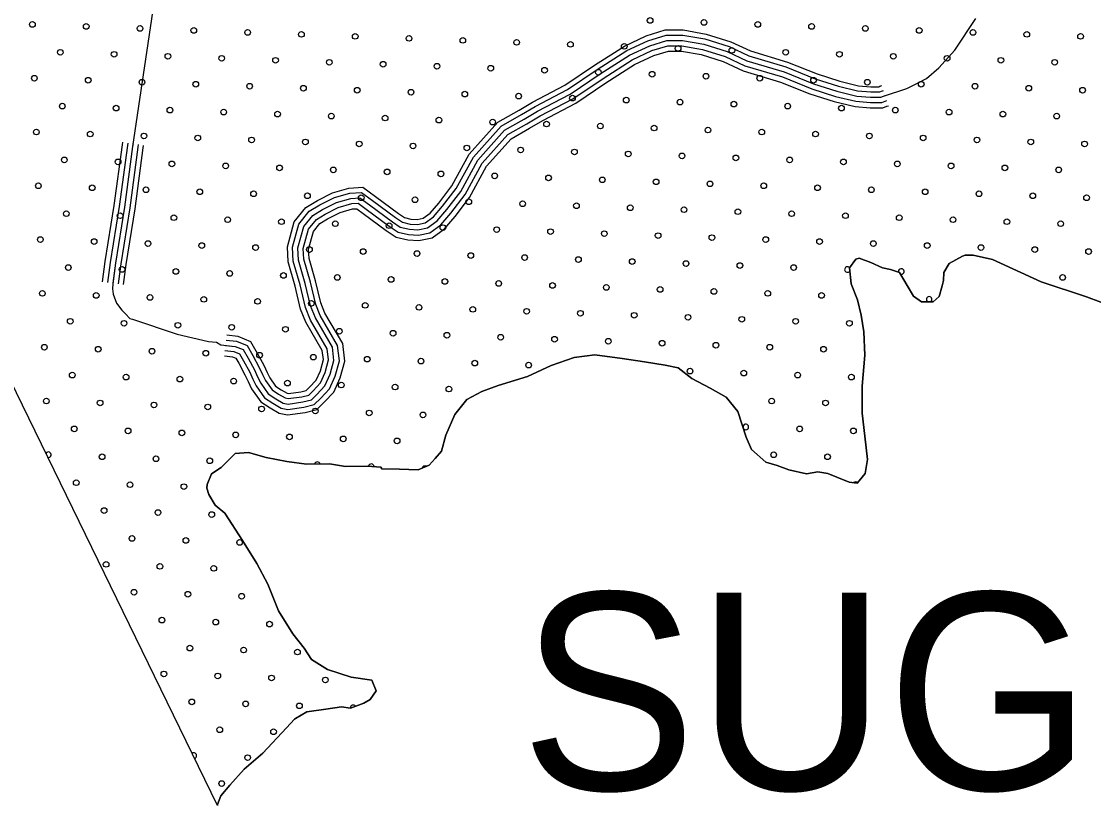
# Model space of a CAD drawing. Extents: x 1788175 to 1969470, y 584502 to 738744.
# Drawn here: x 1803742 to 1807760, y 654437 to 657376 of the extents above; entities that cross this region are included whole.
import ezdxf

# ---------------------------------------------------------------- set-up
doc = ezdxf.new("R2010")
doc.units = 0
for name, color, linetype in [('DESIGN - DRAINAGE - Bridges', 7, 'Continuous'), ('DESIGN - SCRATCH - User 1', 7, 'Continuous'), ('DESIGN - TRAFFIC CONTROL PERMANENT - Pavement Marking Text', 7, 'Continuous'), ('DESIGN - TRANSPORTATION - Edge of Traveled Way', 7, 'Continuous'), ('SURVEY - DRAINAGE - Natural Features', 7, 'Continuous')]:
    doc.layers.add(name, color=color, linetype=linetype)

msp = doc.modelspace()

# ---------------------------------------------------------------- linework, layer by layer
at = {"layer": 'DESIGN - SCRATCH - User 1'}
msp.add_line((1804477.4, 654437.3), (1802944.5, 657581.3), dxfattribs=at)
for points in [[(1807786.5, 656324.1), (1807732.6, 656344.1), (1807562.8, 656400.3), (1807381, 656484.4), (1807309, 656500.5), (1807279, 656500.5), (1807269, 656496.5), (1807219, 656468.6), (1807199, 656434.7), (1807196.9, 656404.7), (1807192.9, 656384.7), (1807180.8, 656344.8), (1807158.8, 656324.8), (1807114.8, 656324.9), (1807084.9, 656346.9), (1807061, 656386.9), (1807033.1, 656434.9), (1806999.1, 656446.9), (1806969.1, 656452.9), (1806925.2, 656473), (1806881.2, 656489), (1806869.2, 656485), (1806845.2, 656453.1), (1806851.1, 656393.1), (1806875, 656333.1), (1806888.9, 656275.2), (1806898.8, 656213.2), (1806902.6, 656125.3), (1806892.4, 656009.4), (1806892.3, 655907.5), (1806902.1, 655821.6), (1806912, 655733.7), (1806903.9, 655681.7), (1806881.9, 655653.8), (1806873.8, 655645.8), (1806843.9, 655649.8), (1806797.9, 655667.9), (1806764, 655681.9), (1806726, 655687.9), (1806684, 655680), (1806618, 655696.1), (1806574.1, 655712.1), (1806532.1, 655724.1), (1806478.2, 655772.2), (1806458.3, 655818.1), (1806426.5, 655914.1), (1806382.6, 655968.1), (1806322.7, 656002.1), (1806254.7, 656038.2), (1806202.8, 656078.2), (1806154.9, 656088.2), (1806076.9, 656100.3), (1805993, 656112.4), (1805891, 656126.5), (1805813.1, 656116.6), (1805727.1, 656086.7), (1805639, 656044.9), (1805529, 656011), (1805467, 655989.1)], [(1805467, 655989.1), (1805411, 655959.2), (1805366.9, 655903.3), (1805332.8, 655825.4), (1805316.7, 655765.5), (1805292.7, 655737.6), (1805270.6, 655713.6), (1805228.6, 655695.7), (1805158.7, 655697.8), (1805092.7, 655699.8), (1805088.7, 655705.8), (1805038.7, 655709.9), (1804956.8, 655708), (1804896.8, 655718.1), (1804810.8, 655716.2), (1804736.9, 655726.2), (1804659, 655742.3), (1804593, 655760.4), (1804543, 655756.4), (1804491, 655704.5), (1804454.9, 655680.6), (1804438.9, 655640.7), (1804436.9, 655626.7), (1804444.8, 655602.7), (1804468.7, 655562.7), (1804504.7, 655532.7), (1804570.5, 655430.7), (1804624.3, 655344.7), (1804666.2, 655266.8), (1804706, 655166.8), (1804759.8, 655080.8), (1804801.7, 655026.8), (1804829.7, 654984.9), (1804889.6, 654946.8), (1804977.5, 654918.7), (1805055.4, 654906.7), (1805071.4, 654866.7), (1805049.3, 654834.7), (1805025.3, 654820.8), (1804975.3, 654802.9), (1804941.3, 654806.9), (1804883.3, 654799), (1804811.3, 654789.1), (1804769.3, 654763.1), (1804765.3, 654761.1), (1804735.3, 654729.2), (1804647.2, 654633.4), (1804577.1, 654573.5), (1804523, 654513.7), (1804489, 654473.7), (1804476.9, 654441.8), (1804477.4, 654437.3)]]:
    msp.add_lwpolyline(points, dxfattribs=at)
at = {"layer": 'DESIGN - TRAFFIC CONTROL PERMANENT - Pavement Marking Text'}
for centre in [(1806098.2, 657379.7), (1803783.5, 657364.8), (1803985.1, 657357.3), (1804186.7, 657349.9), (1804388.3, 657342.4), (1806299.9, 657372.3), (1806501.5, 657364.8), (1806703.1, 657357.3), (1806904.7, 657349.9), (1807106.3, 657342.4), (1804589.9, 657334.9), (1804791.5, 657327.5), (1804993.1, 657320), (1805194.7, 657312.5), (1805396.3, 657305.1), (1805597.9, 657297.6), (1807307.9, 657334.9), (1807509.5, 657327.5), (1807711.1, 657320), (1803888, 657260.3), (1805799.6, 657290.1), (1806001.2, 657282.7), (1806202.8, 657275.2), (1806404.4, 657267.7), (1806606, 657260.3), (1804089.6, 657252.8), (1804291.2, 657245.3), (1804492.8, 657237.9), (1804694.4, 657230.4), (1804896, 657222.9), (1805097.7, 657215.5), (1806807.6, 657252.8), (1807009.2, 657245.3), (1807210.8, 657237.9), (1807412.4, 657230.4), (1807614.1, 657222.9), (1805299.3, 657208), (1805500.9, 657200.5), (1805702.5, 657193.1), (1805904.1, 657185.6), (1806105.7, 657178.1), (1803790.9, 657163.2), (1803992.5, 657155.7), (1804194.1, 657148.3), (1804395.8, 657140.8), (1806307.3, 657170.7), (1806508.9, 657163.2), (1806710.5, 657155.7), (1806912.1, 657148.3), (1807113.8, 657140.8), (1804597.4, 657133.3), (1804799, 657125.9), (1805000.6, 657118.4), (1805202.2, 657110.9), (1805403.8, 657103.5), (1805605.4, 657096), (1807315.4, 657133.3), (1807517, 657125.9), (1807718.6, 657118.4), (1803895.5, 657058.7), (1805807, 657088.5), (1806008.6, 657081.1), (1806210.2, 657073.6), (1806411.9, 657066.1), (1806613.5, 657058.7), (1804097.1, 657051.2), (1804298.7, 657043.7), (1804500.3, 657036.3), (1804701.9, 657028.8), (1804903.5, 657021.3), (1806815.1, 657051.2), (1807016.7, 657043.7), (1807218.3, 657036.3), (1807419.9, 657028.8), (1807621.5, 657021.3), (1805105.1, 657013.9), (1805306.7, 657006.4), (1805508.3, 656998.9), (1805710, 656991.5), (1805911.6, 656984), (1806113.2, 656976.5), (1803798.4, 656961.6), (1804000, 656954.1), (1804201.6, 656946.7), (1804403.2, 656939.2), (1806314.8, 656969.1), (1806516.4, 656961.6), (1806718, 656954.1), (1806919.6, 656946.7), (1807121.2, 656939.2), (1804604.8, 656931.7), (1804806.4, 656924.3), (1805008.1, 656916.8), (1805209.7, 656909.3), (1805411.3, 656901.9), (1805612.9, 656894.4), (1807322.8, 656931.7), (1807524.4, 656924.3), (1807726.1, 656916.8), (1803902.9, 656857), (1805814.5, 656886.9), (1806016.1, 656879.4), (1806217.7, 656872), (1806419.3, 656864.5), (1806620.9, 656857), (1804104.5, 656849.6), (1804306.1, 656842.1), (1804507.8, 656834.6), (1804709.4, 656827.2), (1804911, 656819.7), (1806822.5, 656849.6), (1807024.2, 656842.1), (1807225.8, 656834.6), (1807427.4, 656827.2), (1807629, 656819.7), (1805112.6, 656812.2), (1805314.2, 656804.8), (1805515.8, 656797.3), (1805717.4, 656789.8), (1805919, 656782.4), (1806120.6, 656774.9), (1803805.9, 656760), (1804007.5, 656752.5), (1804209.1, 656745), (1804410.7, 656737.6), (1806322.3, 656767.4), (1806523.9, 656760), (1806725.5, 656752.5), (1806927.1, 656745), (1807128.7, 656737.6), (1804612.3, 656730.1), (1804813.9, 656722.6), (1805015.5, 656715.2), (1805217.1, 656707.7), (1805418.7, 656700.2), (1807330.3, 656730.1), (1807531.9, 656722.6), (1807733.5, 656715.2), (1803910.4, 656655.4), (1805620.3, 656692.8), (1805822, 656685.3), (1806023.6, 656677.8), (1806225.2, 656670.4), (1806426.8, 656662.9), (1806628.4, 656655.4), (1804112, 656648), (1804313.6, 656640.5), (1804515.2, 656633), (1804716.8, 656625.6), (1804918.4, 656618.1), (1806830, 656648), (1807031.6, 656640.5), (1807233.2, 656633), (1807434.8, 656625.6), (1807636.5, 656618.1), (1805120.1, 656610.6), (1805321.7, 656603.2), (1805523.3, 656595.7), (1805724.9, 656588.2), (1805926.5, 656580.8), (1806128.1, 656573.3), (1803813.3, 656558.4), (1804014.9, 656550.9), (1804216.5, 656543.4), (1804418.2, 656536), (1806329.7, 656565.8), (1806531.3, 656558.4), (1806732.9, 656550.9), (1806934.6, 656543.4), (1807136.2, 656536), (1804619.8, 656528.5), (1804821.4, 656521), (1805023, 656513.6), (1805224.6, 656506.1), (1805426.2, 656498.6), (1807337.8, 656528.5), (1807539.4, 656521), (1807741, 656513.6), (1803917.9, 656453.8), (1805627.8, 656491.2), (1805829.4, 656483.7), (1806031, 656476.2), (1806232.6, 656468.8), (1806434.3, 656461.3), (1806635.9, 656453.8), (1804119.5, 656446.4), (1804321.1, 656438.9), (1804522.7, 656431.4), (1804724.3, 656424), (1804925.9, 656416.5), (1807643.9, 656416.5), (1805127.5, 656409), (1805329.1, 656401.6), (1805530.7, 656394.1), (1805732.4, 656386.6), (1805934, 656379.2), (1806135.6, 656371.7), (1803820.8, 656356.8), (1804022.4, 656349.3), (1804224, 656341.8), (1804425.6, 656334.4), (1806337.2, 656364.2), (1806538.8, 656356.8), (1806740.4, 656349.3), (1804627.2, 656326.9), (1804828.8, 656319.4), (1805030.5, 656312), (1805232.1, 656304.5), (1805433.7, 656297), (1803925.3, 656252.2), (1805635.3, 656289.6), (1805836.9, 656282.1), (1806038.5, 656274.6), (1806240.1, 656267.2), (1806441.7, 656259.7), (1806643.3, 656252.2), (1804126.9, 656244.8), (1804328.6, 656237.3), (1804530.2, 656229.8), (1804731.8, 656222.3), (1804933.4, 656214.9), (1806844.9, 656244.8), (1805135, 656207.4), (1805336.6, 656199.9), (1805538.2, 656192.5), (1805739.8, 656185), (1805941.4, 656177.5), (1803828.3, 656155.1), (1804029.9, 656147.7), (1804231.5, 656140.2), (1804433.1, 656132.7), (1806143, 656170.1), (1806344.7, 656162.6), (1806546.3, 656155.1), (1806747.9, 656147.7), (1804634.7, 656125.3), (1804836.3, 656117.8), (1805037.9, 656110.3), (1805239.5, 656102.9), (1805441.1, 656095.4), (1803932.8, 656050.6), (1805642.8, 656087.9), (1806247.6, 656065.5), (1806449.2, 656058.1), (1806650.8, 656050.6), (1804134.4, 656043.1), (1804336, 656035.7), (1804537.6, 656028.2), (1804739.2, 656020.7), (1804940.8, 656013.3), (1806852.4, 656043.1), (1805142.5, 656005.8), (1805344.1, 655998.3), (1803835.7, 655953.5), (1804037.3, 655946.1), (1804238.9, 655938.6), (1804440.6, 655931.1), (1806553.7, 655953.5), (1806755.3, 655946.1), (1804642.2, 655923.7), (1804843.8, 655916.2), (1805045.4, 655908.7), (1805247, 655901.3), (1803940.3, 655849), (1804141.9, 655841.5), (1804343.5, 655834.1), (1804545.1, 655826.6), (1804746.7, 655819.1), (1804948.3, 655811.7), (1806658.3, 655849), (1806859.9, 655841.5), (1805149.9, 655804.2), (1804044.8, 655744.5), (1804246.4, 655737), (1804448, 655729.5), (1806561.2, 655751.9), (1806762.8, 655744.5), (1803947.7, 655647.4), (1804149.3, 655639.9), (1804351, 655632.5), (1804052.3, 655542.8), (1804253.9, 655535.4), (1804455.5, 655527.9), (1804156.8, 655438.3), (1804358.4, 655430.8), (1804560, 655423.4), (1804059.7, 655341.2), (1804261.3, 655333.8), (1804463, 655326.3), (1804164.3, 655236.7), (1804365.9, 655229.2), (1804567.5, 655221.8), (1804268.8, 655132.2), (1804470.4, 655124.7), (1804672, 655117.2), (1804373.4, 655027.6), (1804575, 655020.2), (1804776.6, 655012.7), (1804276.3, 654930.5), (1804477.9, 654923.1), (1804679.5, 654915.6), (1804881.1, 654908.1), (1804380.8, 654826), (1804582.4, 654818.5), (1804784, 654811.1), (1804485.4, 654721.5), (1804687, 654714), (1804589.9, 654616.9), (1804492.8, 654519.9)]:
    msp.add_circle(centre, 10.6, dxfattribs=at)
for centre, start, end in [((1806837.5, 656446.4), 41.5227, 327.5138), ((1807039.1, 656438.9), 256.8641, 193.9036), ((1807143.6, 656334.4), 295.6623, 244.1857), ((1806456.7, 655856.5), 203.9365, 192.775), ((1803843.2, 655751.9), 260.959, 151.0252), ((1804851.2, 655714.6), 14.7797, 167.7526), ((1805052.9, 655707.1), 4.2498, 166.465), ((1805254.5, 655699.7), 61.1138, 165.1214), ((1806867.3, 655639.9), 42.6836, 132.8888), ((1804985.7, 654803.6), 35.0201, 183.9637), ((1804388.3, 654624.4), 285.6924, 126.2918)]:
    msp.add_arc(centre, 10.6, start, end, dxfattribs=at)
at = {"layer": 'DESIGN - TRANSPORTATION - Edge of Traveled Way'}
for points in [[(1805467, 655989.1), (1805529, 656011), (1805639, 656044.9), (1805727.1, 656086.7), (1805813.1, 656116.6), (1805891, 656126.5), (1805993, 656112.4), (1806076.9, 656100.3), (1806154.9, 656088.2), (1806202.8, 656078.2), (1806254.7, 656038.2), (1806322.7, 656002.1), (1806382.6, 655968.1), (1806426.5, 655914.1), (1806458.3, 655818.1), (1806478.2, 655772.2), (1806532.1, 655724.1), (1806574.1, 655712.1), (1806618, 655696.1), (1806684, 655680), (1806726, 655687.9), (1806764, 655681.9), (1806797.9, 655667.9), (1806843.9, 655649.8), (1806873.8, 655645.8), (1806881.9, 655653.8), (1806903.9, 655681.7), (1806912, 655733.7), (1806902.1, 655821.6), (1806892.3, 655907.5), (1806892.4, 656009.4), (1806902.6, 656125.3), (1806898.8, 656213.2), (1806888.9, 656275.2), (1806875, 656333.1), (1806851.1, 656393.1), (1806845.2, 656453.1), (1806869.2, 656485), (1806881.2, 656489), (1806925.2, 656473), (1806969.1, 656452.9), (1806999.1, 656446.9), (1807033.1, 656434.9), (1807061, 656386.9), (1807084.9, 656346.9), (1807114.8, 656324.9), (1807158.8, 656324.8), (1807180.8, 656344.8), (1807192.9, 656384.7), (1807196.9, 656404.7), (1807199, 656434.7), (1807219, 656468.6), (1807269, 656496.5), (1807279, 656500.5), (1807309, 656500.5), (1807381, 656484.4), (1807562.8, 656400.3), (1807732.6, 656344.1), (1807786.5, 656324.1)], [(1804477.4, 654437.3), (1804476.9, 654441.8), (1804489, 654473.7), (1804523, 654513.7), (1804577.1, 654573.5), (1804647.2, 654633.4), (1804735.3, 654729.2), (1804765.3, 654761.1), (1804769.3, 654763.1), (1804811.3, 654789.1), (1804883.3, 654799), (1804941.3, 654806.9), (1804975.3, 654802.9), (1805025.3, 654820.8), (1805049.3, 654834.7), (1805071.4, 654866.7), (1805055.4, 654906.7), (1804977.5, 654918.7), (1804889.6, 654946.8), (1804829.7, 654984.9), (1804801.7, 655026.8), (1804759.8, 655080.8), (1804706, 655166.8), (1804666.2, 655266.8), (1804624.3, 655344.7), (1804570.5, 655430.7), (1804504.7, 655532.7), (1804468.7, 655562.7), (1804444.8, 655602.7), (1804436.9, 655626.7), (1804438.9, 655640.7), (1804454.9, 655680.6), (1804491, 655704.5), (1804543, 655756.4), (1804593, 655760.4), (1804659, 655742.3), (1804736.9, 655726.2), (1804810.8, 655716.2), (1804896.8, 655718.1), (1804956.8, 655708), (1805038.7, 655709.9), (1805088.7, 655705.8), (1805092.7, 655699.8), (1805158.7, 655697.8), (1805228.6, 655695.7), (1805270.6, 655713.6), (1805292.7, 655737.6), (1805316.7, 655765.5), (1805332.8, 655825.4), (1805366.9, 655903.3), (1805411, 655959.2), (1805467, 655989.1)]]:
    msp.add_lwpolyline(points, dxfattribs=at)
at = {"layer": 'SURVEY - DRAINAGE - Natural Features'}
for points in [[(1804509.7, 659267.4), (1804159.1, 656907.8), (1804128.7, 656680), (1804094.4, 656470.3), (1804084.3, 656392.4), (1804084.2, 656374.4), (1804086.2, 656354.4), (1804098.1, 656320.4), (1804118.1, 656294.4), (1804132.1, 656280.4), (1804148, 656262.4), (1804158, 656260.4), (1804325.8, 656204.3), (1804443.7, 656176.1), (1804473.7, 656174.1), (1804489.7, 656164.1), (1804543.7, 656158.1), (1804573.6, 656146), (1804591.6, 656114), (1804615.5, 656070.1), (1804627.5, 656044.1), (1804639.4, 656020.1), (1804667.3, 655980.1), (1804695.3, 655962.1), (1804723.3, 655946), (1804741.2, 655942), (1804797.2, 655950), (1804829.2, 655957.9), (1804849.3, 655977.9), (1804879.3, 656009.8), (1804899.4, 656053.7), (1804913.4, 656105.7), (1804907.5, 656155.6), (1804843.7, 656265.6), (1804825.8, 656309.6), (1804805.9, 656393.5), (1804780.1, 656481.5), (1804778.2, 656527.4), (1804800.3, 656607.3), (1804834.3, 656649.2), (1804870.4, 656671.2), (1804922.4, 656697.1), (1804976.4, 656713), (1805010.4, 656715), (1805046.3, 656688.9), (1805132.2, 656624.9), (1805162.1, 656604.9), (1805196.1, 656596.9), (1805228.1, 656594.8), (1805264.1, 656602.8), (1805300.1, 656628.7), (1805336.2, 656670.6), (1805388.3, 656738.5), (1805452.4, 656856.3), (1805552.6, 656968.1), (1805626.6, 657010), (1805676.6, 657039.9), (1805798.7, 657103.7), (1805910.7, 657179.5), (1806020.8, 657249.3), (1806096.8, 657285.1), (1806160.8, 657305), (1806218.8, 657305), (1806298.8, 657290.9), (1806386.7, 657262.8), (1806460.6, 657228.8), (1806600.5, 657186.6), (1806710.3, 657142.6), (1806798.3, 657114.5), (1806872.2, 657096.4), (1806924.2, 657092.4), (1806962.2, 657092.3), (1806972.2, 657096.3), (1807060.2, 657124.2), (1807100.2, 657144.1), (1807134.2, 657162), (1807180.2, 657202), (1807240.3, 657267.8), (1807318.5, 657387.6)], [(1804509.4, 656182), (1804548.6, 656177.6), (1804587.6, 656162), (1804609.1, 656123.7), (1804633.4, 656079), (1804645.5, 656052.7), (1804656.7, 656030.3), (1804681.5, 655994.8), (1804705.7, 655979.2), (1804730.6, 655964.9), (1804742, 655962.3), (1804793.4, 655969.6), (1804819, 655976), (1804834.9, 655991.8), (1804862.5, 656021.1), (1804880.5, 656060.6), (1804893.1, 656107.2), (1804888.1, 656149.2), (1804825.7, 656256.8), (1804806.7, 656303.5), (1804786.6, 656388.4), (1804760.2, 656478.2), (1804758.1, 656529.7), (1804782.1, 656616.7), (1804821, 656664.5), (1804860.7, 656688.7), (1804915, 656715.8), (1804972.9, 656732.8), (1805016.3, 656735.3), (1805058.2, 656705.1), (1805143.7, 656641.3), (1805170.3, 656623.5), (1805199.1, 656616.7), (1805226.5, 656615), (1805255.7, 656621.4), (1805286.5, 656643.6), (1805320.6, 656683.2), (1805371.4, 656749.4), (1805436, 656867.9), (1805539.8, 656983.9), (1805616.5, 657027.3), (1805666.8, 657057.3), (1805788.4, 657120.9), (1805899.8, 657196.2), (1806011.2, 657266.8), (1806089.6, 657303.8), (1806157.8, 657325), (1806220.6, 657325), (1806303.6, 657310.4), (1806393.9, 657281.5), (1806467.7, 657247.5), (1806607.1, 657205.5), (1806717.1, 657161.4), (1806803.7, 657133.8), (1806875.4, 657116.2), (1806925, 657112.4), (1806958.3, 657112.3), (1806965.4, 657115.1), (1806972.7, 657117.4)], [(1804511.6, 656200.9), (1804553.3, 656196.2), (1804600.9, 656177.1), (1804625.7, 656132.9), (1804650.4, 656087.5), (1804662.6, 656060.9), (1804673, 656040), (1804694.9, 656008.7), (1804715.6, 655995.4), (1804737.5, 655982.8), (1804742.8, 655981.6), (1804789.8, 655988.3), (1804809.3, 655993.2), (1804821.3, 656005), (1804846.5, 656031.8), (1804862.5, 656067), (1804873.8, 656108.6), (1804869.7, 656143), (1804808.6, 656248.4), (1804788.5, 656297.7), (1804768.2, 656383.5), (1804741.3, 656475.1), (1804738.9, 656531.9), (1804764.9, 656625.6), (1804808.3, 656679), (1804851.5, 656705.3), (1804908.1, 656733.5), (1804969.7, 656751.7), (1805022, 656754.7), (1805069.4, 656720.4), (1805154.7, 656656.8), (1805178, 656641.2), (1805201.9, 656635.6), (1805225.1, 656634.1), (1805247.8, 656639.1), (1805273.6, 656657.7), (1805305.9, 656695.2), (1805355.5, 656759.8), (1805420.3, 656879), (1805527.8, 656998.9), (1805607, 657043.7), (1805657.6, 657073.9), (1805778.6, 657137.2), (1805889.4, 657212.1), (1806002, 657283.5), (1806082.7, 657321.6), (1806154.9, 657344.1), (1806222.2, 657344), (1806308.1, 657328.9), (1806400.8, 657299.3), (1806474.4, 657265.3), (1806613.4, 657223.5), (1806723.5, 657179.3), (1806808.8, 657152.1), (1806878.4, 657135), (1806925.7, 657131.4), (1806954.7, 657131.3), (1806959, 657133.1), (1806966.9, 657135.6)], [(1804505, 656142.3), (1804538.8, 656138.5), (1804559.7, 656130.1), (1804574.1, 656104.4), (1804597.6, 656061.1), (1804609.4, 656035.4), (1804622.2, 656009.8), (1804653.2, 655965.4), (1804684.9, 655945), (1804715.9, 655927.2), (1804740.4, 655921.7), (1804801.1, 655930.3), (1804839.4, 655939.8), (1804863.6, 655963.9), (1804896.1, 655998.5), (1804918.2, 656046.9), (1804933.7, 656104.2), (1804926.9, 656162.1), (1804861.7, 656274.4), (1804844.9, 656315.7), (1804825.3, 656398.6), (1804800, 656484.7), (1804798.3, 656525.1), (1804818.5, 656597.9), (1804847.7, 656634), (1804880, 656653.6), (1804929.7, 656678.4), (1804979.8, 656693.2), (1805004.4, 656694.6), (1805034.5, 656672.8), (1805120.6, 656608.6), (1805154, 656586.3), (1805193.1, 656577), (1805229.6, 656574.7), (1805272.4, 656584.1), (1805313.7, 656613.9), (1805351.7, 656658), (1805405.1, 656727.6), (1805468.9, 656844.7), (1805565.3, 656952.3), (1805636.6, 656992.7), (1805686.4, 657022.4), (1805808.9, 657086.5), (1805921.7, 657162.7), (1806030.5, 657231.7), (1806104.1, 657266.5), (1806163.9, 657285), (1806217.1, 657285), (1806294, 657271.4), (1806379.4, 657244.2), (1806453.5, 657210), (1806593.8, 657167.8), (1806703.6, 657123.7), (1806792.8, 657095.2), (1806869, 657076.6), (1806923.4, 657072.4), (1806966, 657072.3), (1806978.9, 657077.4), (1806984.7, 657079.3)], [(1804507.2, 656162.1), (1804543.7, 656158.1), (1804573.6, 656146), (1804591.6, 656114), (1804615.5, 656070.1), (1804627.5, 656044.1), (1804639.4, 656020.1), (1804667.3, 655980.1), (1804695.3, 655962.1), (1804723.3, 655946), (1804741.2, 655942), (1804797.2, 655950), (1804829.2, 655957.9), (1804849.3, 655977.9), (1804879.3, 656009.8), (1804899.4, 656053.7), (1804913.4, 656105.7), (1804907.5, 656155.6), (1804843.7, 656265.6), (1804825.8, 656309.6), (1804805.9, 656393.5), (1804780.1, 656481.5), (1804778.2, 656527.4), (1804800.3, 656607.3), (1804834.3, 656649.2), (1804870.4, 656671.2), (1804922.4, 656697.1), (1804976.4, 656713), (1805010.4, 656715), (1805046.3, 656688.9), (1805132.2, 656624.9), (1805162.1, 656604.9), (1805196.1, 656596.9), (1805228.1, 656594.8), (1805264.1, 656602.8), (1805300.1, 656628.7), (1805336.2, 656670.6), (1805388.3, 656738.5), (1805452.4, 656856.3), (1805552.6, 656968.1), (1805626.6, 657010), (1805676.6, 657039.9), (1805798.7, 657103.7), (1805910.7, 657179.5), (1806020.8, 657249.3), (1806096.8, 657285.1), (1806160.8, 657305), (1806218.8, 657305), (1806298.8, 657290.9), (1806386.7, 657262.8), (1806460.6, 657228.8), (1806600.5, 657186.6), (1806710.3, 657142.6), (1806798.3, 657114.5), (1806872.2, 657096.4), (1806924.2, 657092.4), (1806962.2, 657092.3), (1806972.2, 657096.3), (1806978.7, 657098.4)], [(1804502.7, 656122.4), (1804533.8, 656118.9), (1804545.7, 656114.2), (1804556.6, 656094.7), (1804579.7, 656052.1), (1804591.4, 656026.8), (1804604.9, 655999.6), (1804639.1, 655950.7), (1804674.5, 655927.9), (1804708.6, 655908.3), (1804739.6, 655901.4), (1804804.9, 655910.6), (1804849.6, 655921.8), (1804877.9, 655950), (1804912.9, 655987.2), (1804937.1, 656040.1), (1804954.1, 656102.7), (1804946.3, 656168.5), (1804879.7, 656283.3), (1804864, 656321.8), (1804844.6, 656403.8), (1804819.9, 656488), (1804818.4, 656522.8), (1804836.6, 656588.6), (1804861, 656618.7), (1804889.7, 656636.1), (1804937.1, 656659.7), (1804983.3, 656673.3), (1804998.5, 656674.2), (1805022.6, 656656.7), (1805109.1, 656592.2), (1805145.9, 656567.6), (1805190.2, 656557.2), (1805231.2, 656554.6), (1805280.8, 656565.5), (1805327.3, 656599), (1805367.2, 656645.4), (1805421.9, 656716.6), (1805485.3, 656833.1), (1805578, 656936.5), (1805646.7, 656975.4), (1805696.2, 657005), (1805819.2, 657069.3), (1805932.7, 657146), (1806040.1, 657214.2), (1806111.4, 657247.8), (1806166.9, 657265), (1806215.3, 657265), (1806289.2, 657252), (1806372.2, 657225.5), (1806446.4, 657191.3), (1806587.2, 657148.9), (1806696.8, 657104.9), (1806787.4, 657076), (1806865.9, 657056.8), (1806922.6, 657052.4), (1806969.8, 657052.3), (1806985.6, 657058.6), (1806990.8, 657060.2)], [(1804120.9, 656923.1), (1804119.4, 656913.4), (1804089.1, 656685.9), (1804054.8, 656476.1), (1804044.9, 656399.9)], [(1804140.7, 656920.1), (1804139.2, 656910.6), (1804108.9, 656683), (1804074.6, 656473.2), (1804064.7, 656397.3)], [(1804160.5, 656917.2), (1804159.1, 656907.8), (1804128.7, 656680), (1804094.4, 656470.3), (1804084.6, 656394.8)], [(1804180.2, 656914.3), (1804178.9, 656905), (1804148.5, 656677.1), (1804114.2, 656467.4), (1804104.4, 656392.2)], [(1804199, 656911.5), (1804197.7, 656902.3), (1804167.3, 656674.3), (1804133, 656464.6), (1804123.2, 656389.7)]]:
    msp.add_lwpolyline(points, dxfattribs=at)

# ---------------------------------------------------------------- texts
at = {"layer": 'DESIGN - DRAINAGE - Bridges'}
msp.add_text('SUGGS', height=739, dxfattribs=at).set_placement((1805611.8, 654495.9))

doc.saveas('drawing.dxf')
